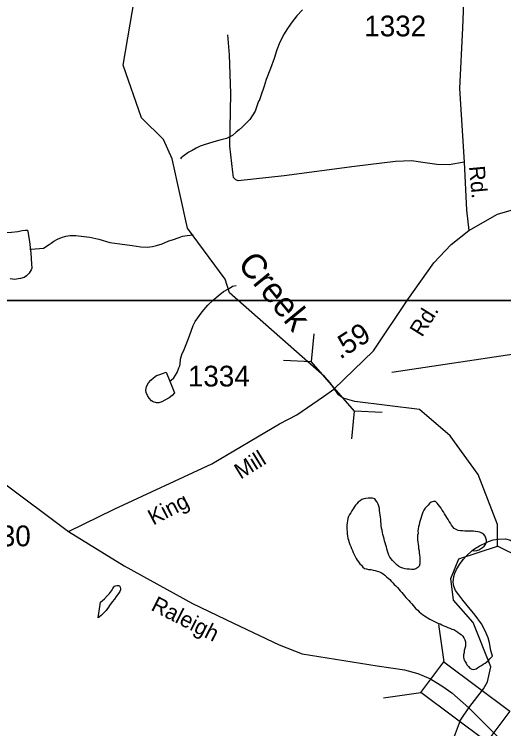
# Model space of a CAD drawing. Extents: x 2082433 to 2279600, y 546599 to 755198.
# Drawn here: x 2142696 to 2145641, y 627650 to 631952 of the extents above; entities that cross this region are included whole.
import ezdxf

# ---------------------------------------------------------------- set-up
doc = ezdxf.new("R2010")
doc.units = 0
for name, color, linetype in [('Exist Hydrographic Creek Single Shore', 7, 'Continuous'), ('Exist Hydrographic Creek Single Shore Label', 7, 'Continuous'), ('Exist Hydrographic Misc Water Feature', 7, 'Continuous'), ('Exist Road Non-System Type 51', 7, 'Continuous'), ('Exist Road Secondary Mileage Hundredths English Label', 7, 'Continuous'), ('Exist Road Secondary Structure Pipe CELL', 7, 'Continuous'), ('Exist Road Secondary Structure Pipe Number Label', 7, 'Continuous'), ('Exist Road Secondary Structure Standard Bridge CELL', 7, 'Continuous'), ('Exist Road Secondary Type 51 Attributed', 7, 'Continuous'), ('Exist Road Secondary Type 51 Label', 7, 'Continuous'), ('Exist Road Secondary Type 51 Number Label', 7, 'Continuous'), ('Map Preparation Inset Cut Line', 7, 'Continuous')]:
    doc.layers.add(name, color=color, linetype=linetype)

msp = doc.modelspace()

# ---------------------------------------------------------------- linework, layer by layer
at = {"layer": 'Exist Hydrographic Creek Single Shore'}
for points in [[(2145604.3, 628749.3), (2145603.3, 628880.5), (2145486.2, 629181.4), (2145318.3, 629414.4), (2145134.4, 629572.4), (2144745, 629619.5), (2144675.5, 629639.6), (2144646.1, 629660.4), (2144616, 629704.2), (2144595.9, 629733.6), (2144562.2, 629770.9), (2143990.4, 630274.6), (2143964.3, 630357.1), (2143738.4, 630663.6), (2143645.3, 631082.1), (2143594.2, 631197.9), (2143460.3, 631328.6), (2143351.2, 631645.7), (2143448.2, 632211.2)], [(2148940.4, 628730.7), (2148612.3, 628586.5), (2148387.3, 628578), (2148212.4, 628660.3), (2148070.3, 628817.3), (2147910.4, 629109.2), (2147793.3, 629216.6), (2147584.3, 629332.4), (2147192.3, 629353.4), (2146422.3, 628486.7), (2146239.4, 628418.1), (2146030.2, 628468.3), (2145754.2, 628674), (2145604.3, 628749.3)], [(2142341.3, 626319), (2143015.3, 626371), (2143273.3, 626447.7), (2143705.3, 626691.6), (2144237.2, 627110.5), (2144794.4, 627243.6), (2145254.9, 627360.2), (2145287.1, 627411.7), (2145325.7, 627476.1), (2145345, 627604.9), (2145380.2, 627700.4), (2145430.4, 627775.8), (2145520, 627889.1), (2145543, 627932.9), (2145563.9, 628023.4), (2145456.3, 628289.7), (2145339.4, 628423.4), (2145322.4, 628554.9), (2145371.4, 628672), (2145604.3, 628749.3)]]:
    msp.add_lwpolyline(points, dxfattribs=at)
at = {"layer": 'Exist Hydrographic Misc Water Feature'}
for points in [[(2144429.6, 631979.1), (2144395.5, 631942.9), (2144367.6, 631906.5), (2144343.8, 631872.9), (2144335.9, 631860.7), (2144320.1, 631834.7), (2144294.2, 631784.6), (2144276.4, 631738.3), (2144260.4, 631686.3), (2144236.8, 631626.2), (2144211, 631560), (2144199.1, 631520), (2144179.8, 631460), (2144169.8, 631430), (2144166.1, 631428.1), (2144145.8, 631367.9), (2144112.3, 631317.8), (2144092.5, 631297.7), (2144068.5, 631273.7), (2144048.4, 631255.7), (2144030.3, 631241.4), (2144008.8, 631221.5), (2143988.7, 631211.2), (2143972.9, 631203.4), (2143932.5, 631193.3), (2143896.8, 631184.9), (2143838.8, 631166.5), (2143815, 631158.7), (2143791, 631146.6), (2143765.2, 631132.2), (2143745.3, 631122.3), (2143739.6, 631118.3), (2143717.2, 631102.1), (2143709, 631096.1), (2143699.2, 631088.2), (2143695.3, 631082)], [(2142351.8, 630588.4), (2142352, 630592.4), (2142355.9, 630600.3), (2142373.9, 630608.6), (2142403.9, 630612.6), (2142631.7, 630637.7), (2142679.6, 630639.8), (2142717.6, 630643.8), (2142743.8, 630649.9), (2142761.5, 630652.1), (2142775.6, 630652.4), (2142779.5, 630634.4), (2142781.8, 630618.3), (2142787.7, 630584.5), (2142791.8, 630548.2), (2142792, 630538.4)], [(2142792, 630538.4), (2142800, 630538.4), (2142822, 630540.4), (2142847.8, 630542.5), (2142872, 630544.6), (2142906, 630565), (2142917.5, 630573), (2142933.5, 630585.1), (2142956.1, 630597.2), (2142979.6, 630607), (2143005.3, 630615.3), (2143029.5, 630619.3), (2143065.6, 630619.5), (2143097.5, 630615.5), (2143149.8, 630610.1), (2143203.6, 630598.3), (2143271.6, 630578.2), (2143331.7, 630568.7), (2143405.7, 630559.1), (2143458, 630551.3), (2143496, 630549.6), (2143527.7, 630553.7), (2143551.7, 630559.8), (2143585.6, 630569.7), (2143625.6, 630588), (2143647.5, 630594), (2143687.3, 630608.3), (2143707.2, 630616.2), (2143735.3, 630620.5), (2143771.5, 630624.7)], [(2142792, 630538.4), (2142796.3, 630518.3), (2142798.4, 630480.3), (2142800.2, 630448.4), (2142800.6, 630422.3), (2142796.5, 630412.4), (2142785, 630392.3), (2142768.8, 630376.5), (2142754.7, 630366.5), (2142733, 630360), (2142719, 630358), (2142698.5, 630355.8), (2142670.8, 630358)], [(2143631.3, 629742.3), (2143639.1, 629748.4), (2143655.1, 629762.3), (2143675, 629794.5), (2143686.9, 629822.3), (2143691, 629834.3), (2143693, 629844.5), (2143696.3, 629874.4), (2143704.3, 629902.4), (2143718.4, 629932.8), (2143730.1, 629962.6), (2143749.8, 630014.8), (2143771.5, 630078.8), (2143783.6, 630102.9), (2143827.3, 630160.8), (2143861.2, 630201.1), (2143897, 630235.4), (2143922.9, 630257.5), (2143954.9, 630283.5), (2143988.5, 630301.5), (2144008.8, 630313.9), (2144030.7, 630317.9)], [(2143631.3, 629742.3), (2143659.6, 629672.3), (2143645.4, 629656.2), (2143627.4, 629642.3), (2143601.8, 629628), (2143583.9, 629618.1), (2143565.9, 629611.9), (2143551.9, 629612), (2143532, 629617.8), (2143522, 629623.8), (2143508.1, 629639.7), (2143497.6, 629655.9), (2143489.4, 629673.7), (2143487.6, 629687.8), (2143491.2, 629709.6), (2143503.3, 629731.7), (2143517.1, 629747.8), (2143532.9, 629763.7), (2143551.1, 629776), (2143570.8, 629781.9), (2143587, 629787.9), (2143609.4, 629795.9), (2143631.3, 629742.3)], [(2144900.6, 628898.2), (2144900.4, 628912), (2144898.5, 628924.1), (2144898.3, 628937.9), (2144896.1, 628950), (2144894.2, 628964), (2144892.4, 628976.1), (2144889.9, 628989.8), (2144886, 629001.8), (2144879.9, 629014.1), (2144871.9, 629023.8), (2144865.7, 629033.7), (2144851.6, 629037.8), (2144839.7, 629037.6), (2144825.7, 629037.7), (2144811.8, 629035.8), (2144799.9, 629033.5), (2144787.8, 629029.7), (2144776.1, 629021.3), (2144765.8, 629013.5), (2144756.2, 629003.2), (2144748, 628995.5), (2144740, 628983.3), (2144734.1, 628973.3), (2144726.3, 628961.1), (2144720.3, 628949.4), (2144712.3, 628939.2), (2144706.6, 628927.1), (2144702.3, 628915.2), (2144700.4, 628901.3), (2144698.4, 628889), (2144696.5, 628875.1), (2144696.7, 628863), (2144696.9, 628849.1), (2144698.8, 628837.1), (2144699, 628823.3), (2144700.8, 628809.2), (2144703.1, 628797.1), (2144707, 628785.1), (2144711.1, 628771.1), (2144715, 628759.1), (2144721.1, 628747.3), (2144725, 628735.4), (2144731.2, 628723.5), (2144735.1, 628711.5), (2144741.2, 628699.3), (2144747.4, 628687.4), (2144753.3, 628675.5), (2144759.5, 628665.7), (2144767.5, 628655.5), (2144775.3, 628643.4), (2144785.5, 628633.8), (2144793.7, 628623.6), (2144803.8, 628615.6), (2144815.9, 628611.7), (2144827.6, 628607.9), (2144841.5, 628607.8), (2144855.9, 628604), (2144867.8, 628601.8), (2144879.9, 628598), (2144893.8, 628594.2), (2144905.9, 628588.3), (2144915.9, 628582), (2144925.8, 628574.4), (2144935.8, 628564.3), (2144946.1, 628556.4), (2144956.1, 628548.3), (2144963.9, 628538.6), (2144974.2, 628528.6), (2144981.8, 628518.5), (2144992, 628510.5), (2145002.3, 628500.8), (2145010.3, 628490.6), (2145018.1, 628480.6), (2145028.3, 628470.9), (2145036.3, 628460.7), (2145044.1, 628450.6), (2145052.3, 628440.9), (2145062.6, 628430.9), (2145070.6, 628421.1), (2145078.8, 628411), (2145088.6, 628401), (2145096.6, 628391.2), (2145104.8, 628381.1), (2145112.4, 628371), (2145123, 628363.3), (2145132.9, 628353.3), (2145142.5, 628345.4), (2145152.8, 628337.3), (2145165.1, 628329.4), (2145174.7, 628323.5), (2145186.8, 628315.5), (2145196.9, 628309.5), (2145208.8, 628303.7), (2145220.9, 628297.8), (2145233.2, 628291.5), (2145244.8, 628285.7), (2145257.4, 628281.7), (2145269, 628275.9), (2145281.3, 628270)], [(2145536.8, 628770.7), (2145536.6, 628785), (2145532.3, 628797), (2145528.8, 628808.9), (2145520.6, 628818.6), (2145508.3, 628826.6), (2145496.7, 628832.8), (2145484.6, 628834.6), (2145470.6, 628836.8), (2145458.5, 628838.6), (2145444.6, 628838.7), (2145432.5, 628838.5), (2145418.3, 628840.2), (2145406.6, 628840.3), (2145392.3, 628842.1), (2145380.6, 628842.2), (2145366.9, 628843.9), (2145354.6, 628849.8), (2145342.9, 628856), (2145334.7, 628865.8), (2145326.3, 628876), (2145320.5, 628887.8), (2145312.5, 628898), (2145306.4, 628909.9), (2145298.6, 628921.6), (2145292.2, 628931.9), (2145283.8, 628943.6), (2145278.3, 628955.5), (2145270.1, 628965.6), (2145264.1, 628977.5), (2145255.9, 628987.6), (2145247.7, 628997.4), (2145239.7, 629007.5), (2145229.9, 629017.5), (2145218, 629017.3), (2145203.6, 629013.4), (2145193.8, 629005.1), (2145185.8, 628995.4), (2145176, 628985.1), (2145168.4, 628977), (2145160, 628965.2), (2145154.2, 628953.1), (2145150.5, 628941.1), (2145146.4, 628929.2), (2145142.3, 628915.2), (2145138.2, 628903.2), (2145134.5, 628891.2), (2145132.5, 628876.9), (2145128.4, 628865), (2145126.5, 628853.1), (2145124.5, 628839.2), (2145125.1, 628827), (2145122.8, 628813.1), (2145122.8, 628798.9), (2145122.6, 628787.1), (2145124.9, 628773), (2145125.1, 628761.3), (2145127.1, 628747.2), (2145128.8, 628735.1), (2145131.2, 628721), (2145131.5, 628709.2), (2145133.3, 628695.1), (2145135.6, 628683), (2145135.4, 628669.2), (2145135.4, 628657.1), (2145135.8, 628643.2), (2145131.7, 628629.2), (2145123.5, 628621.1), (2145111.6, 628613.3), (2145099.3, 628609), (2145085.3, 628609.1), (2145073.8, 628610.8), (2145059.3, 628611), (2145047.8, 628612.7), (2145033.4, 628616.5), (2145021.3, 628620.8), (2145009.7, 628626.6), (2144999.4, 628634.6), (2144989.8, 628644.6), (2144981.6, 628652.4), (2144971.3, 628662.4), (2144963.3, 628672.6), (2144955.1, 628682.3), (2144949.6, 628694.1), (2144945.1, 628706.1), (2144941.2, 628718.1), (2144937.1, 628732.1), (2144934.8, 628744.2), (2144930.9, 628756.1), (2144926.8, 628770.1), (2144922.9, 628782.1), (2144920.7, 628794.2), (2144916.6, 628808.2), (2144912.7, 628820.2), (2144910.8, 628832.1), (2144908.6, 628845.9), (2144904.7, 628858.2), (2144904.3, 628872.1), (2144902.4, 628884.1), (2144900.6, 628898.2)], [(2145451.1, 628722.5), (2145470.8, 628736.5), (2145494.8, 628750.7), (2145536.8, 628770.7)], [(2145451.1, 628722.5), (2145465.3, 628720.3), (2145479.2, 628722.7), (2145491.3, 628726.5), (2145501.2, 628732.7), (2145513.3, 628740.7), (2145523.1, 628748.9), (2145531.1, 628758.6), (2145536.8, 628770.7)], [(2145536.8, 628770.7), (2145548.5, 628777.1), (2145577, 628787), (2145606.6, 628791), (2145650.6, 628793.3), (2145681, 628785.4), (2145691, 628777.4)], [(2145574, 628087), (2145563.5, 628121.1), (2145555.3, 628166.9), (2145547.1, 628196.9), (2145529.1, 628239), (2145507.1, 628280.9), (2145469, 628334.5), (2145430.6, 628380.5), (2145394.1, 628424.5), (2145370.1, 628456.1), (2145349.8, 628482.3), (2145340.2, 628508.1), (2145336.1, 628531.8), (2145339.6, 628566.2), (2145347.6, 628586), (2145357.6, 628608.1), (2145375.5, 628638.2), (2145397.4, 628668.2), (2145419.3, 628692.4), (2145447, 628718.7), (2145451.1, 628722.5)], [(2143269.4, 628391), (2143263, 628381), (2143253.4, 628367), (2143249.5, 628361.1), (2143235.3, 628347), (2143221.4, 628332.9), (2143209.5, 628323), (2143199.7, 628316.7), (2143214.8, 628411), (2143238.8, 628432.9), (2143255.2, 628449.1), (2143268.6, 628463.3), (2143281.1, 628479.3), (2143288.9, 628495.1), (2143292.8, 628501), (2143298.9, 628507.3), (2143304.9, 628509.3), (2143314.3, 628513.1), (2143322.5, 628513.1), (2143328.6, 628509.3), (2143332.7, 628501.4), (2143334.6, 628489.4), (2143334.8, 628485.3), (2143331.1, 628475.4), (2143323.1, 628463.2), (2143309, 628445.4), (2143299.1, 628429.1), (2143285, 628413.3), (2143269.4, 628391)], [(2145281.3, 628270), (2145293, 628265.8), (2145305.1, 628259.9), (2145316.8, 628256.1), (2145329.1, 628250.2), (2145341.2, 628246.4), (2145353.3, 628240.1), (2145365.2, 628232.2), (2145375.3, 628224.2), (2145385.5, 628216.5), (2145395.4, 628206.5), (2145401.3, 628196.3), (2145407.2, 628184.4), (2145411.4, 628172.5), (2145411.6, 628158.7), (2145411.6, 628146.5), (2145407.7, 628132.5), (2145403.6, 628120.5), (2145401.9, 628108.6), (2145397.8, 628094.6), (2145398, 628082.4), (2145399.9, 628068.3), (2145406, 628056.5), (2145414.2, 628044.7), (2145419.8, 628034.5), (2145428.4, 628024.7), (2145436, 628014.6), (2145448.3, 628008.7), (2145460.2, 628006.9), (2145474.1, 628010.9), (2145483.9, 628016.7), (2145496, 628025), (2145507.9, 628030.9), (2145518, 628039.2), (2145529.9, 628045.1), (2145539.7, 628053.3), (2145549.6, 628061.1), (2145557.6, 628071.3), (2145574, 628087)]]:
    msp.add_lwpolyline(points, dxfattribs=at)
at = {"layer": 'Exist Road Non-System Type 51'}
msp.add_lwpolyline([(2145403.5, 631061.1), (2145312.3, 631046), (2145239.1, 631047.4), (2145154.3, 631060.3), (2145085.4, 631070.4), (2144989.2, 631066.1), (2144742.1, 631035.9), (2144319.1, 630979.2), (2144042.6, 630948.3), (2144028.3, 630954.1), (2144015.4, 630968.4), (2144011, 631001.4), (2143992.4, 631158), (2143994.5, 631265), (2143998.8, 631474.7), (2143990.9, 631708.1), (2143980.9, 631828.8)], dxfattribs=at)
at = {"layer": 'Exist Road Secondary Structure Pipe CELL'}
for p, q in [((2144499.2, 630027.1), (2144483.1, 629861.3)), ((2144316.7, 629868.4), (2144483.1, 629861.3)), ((2144743.5, 629561.9), (2144483.1, 629861.3)), ((2144727.4, 629396.2), (2144743.5, 629561.9)), ((2144909.9, 629554.9), (2144743.5, 629561.9))]:
    msp.add_line(p, q, dxfattribs=at)
at = {"layer": 'Exist Road Secondary Structure Pipe Number Label'}
msp.add_line((2144967.6, 629797.1), (2147739.5, 630214.8), dxfattribs=at)
at = {"layer": 'Exist Road Secondary Structure Standard Bridge CELL'}
for p, q in [((2145248.9, 628277.3), (2145281, 628053.2)), ((2144918, 627835.9), (2145142, 627867.9))]:
    msp.add_line(p, q, dxfattribs=at)
msp.add_lwpolyline([(2145281, 628053.2), (2145677.6, 627755.8), (2145538.7, 627570.5), (2145142, 627867.9)], close=True, dxfattribs=at)
at = {"layer": 'Exist Road Secondary Type 51 Attributed'}
for points in [[(2145412.1, 632378.1), (2145392, 631871.1), (2145374.8, 631504.9), (2145403.5, 631061.1), (2145417.2, 630773.1), (2145431.5, 630649.6)], [(2145431.5, 630649.6), (2145602.7, 630749.2), (2145747.6, 630791.1), (2145941.9, 630818), (2146390.1, 630887), (2146454.1, 630899.8), (2146522.4, 630924), (2146614.8, 630963.8), (2146671.7, 630997.9), (2146779.7, 631073.3), (2146878.6, 631169.3), (2147052.1, 631376.9), (2147168, 631481.4), (2147226.3, 631524.1), (2147297.4, 631562.5), (2147419, 631617.2), (2147508.5, 631647.1), (2147613.8, 631667), (2147722.6, 631671.9), (2147916.2, 631676.2)], [(2143022.9, 628838.4), (2143297.4, 628971), (2143884.6, 629244.9), (2144291.2, 629485.5), (2144395.2, 629540), (2144556.1, 629650.6), (2144619.3, 629693.7), (2144856.3, 629924.9), (2145063.1, 630233.8), (2145221.1, 630454.9), (2145325.2, 630564.8), (2145431.5, 630649.6)], [(2141929.3, 629745.5), (2142294.9, 629421.7), (2142622.3, 629136.1), (2143022.9, 628838.4)], [(2143022.9, 628838.4), (2143357.5, 628631.6), (2143767.6, 628403.9), (2144014.6, 628286.1), (2144289.7, 628154.7), (2144429, 628101.6), (2144878.4, 628029.1), (2145043.8, 628004), (2145123.9, 627981.6), (2145199.6, 627950.1), (2145275.3, 627903.9), (2145327.9, 627865.4), (2145430.4, 627775.8)], [(2145430.4, 627775.8), (2145570.1, 627637.5), (2145652.2, 627554.7), (2145727.9, 627462.3), (2145766.7, 627399.4), (2145816.6, 627314.4), (2145851.6, 627237.6), (2145926.3, 627012.2), (2146048.9, 626670.3), (2146202.1, 626239.4), (2146298.3, 625957.9), (2146426.2, 625578.7), (2146577.5, 625091.8), (2146672.3, 624900.7), (2146757.7, 624768), (2146836.7, 624660.2), (2146912.8, 624578.4), (2147024.8, 624489.3), (2147222.2, 624328), (2147273.4, 624271.4), (2147317.9, 624198.7), (2147344.8, 624131.3), (2147363.7, 624061.3), (2147392, 623942.7)]]:
    msp.add_lwpolyline(points, dxfattribs=at)
at = {"layer": 'Map Preparation Inset Cut Line'}
for points in [[(2115667.4, 674476.7), (2179108.5, 674476.7), (2179108.5, 645771.4), (2163899.7, 645768.1), (2163899.7, 630228.2), (2103425.3, 630228.2), (2103425.3, 662094.1)], [(2125488.3, 630228.2), (2201171.6, 630228.2), (2201171.6, 601522.9), (2185962.8, 601519.6), (2185962.8, 585979.7), (2125488.3, 585979.7)]]:
    msp.add_lwpolyline(points, close=True, dxfattribs=at)

# ---------------------------------------------------------------- texts
at = {"layer": 'Exist Hydrographic Creek Single Shore Label'}
msp.add_text('Creek', height=150, rotation=309.3702, dxfattribs=at).set_placement((2144034.1, 630445.3))
at = {"layer": 'Exist Road Secondary Mileage Hundredths English Label'}
msp.add_text('.59', height=125, rotation=32.7819, dxfattribs=at).set_placement((2144656.3, 629871.3))
at = {"layer": 'Exist Road Secondary Type 51 Label'}
for s, rotation, p in [('Rd.', 275.4203, (2145431.4, 631035.5)), ('Rd.', 58.004, (2145149.2, 630003.4)), ('Mill', 31.6994, (2144057.5, 629149.3)), ('King', 27.5288, (2143531.5, 628873)), ('Raleigh', 333.0545, (2143512.2, 628366.7))]:
    msp.add_text(s, height=95, rotation=rotation, dxfattribs=at).set_placement(p)
at = {"layer": 'Exist Road Secondary Type 51 Number Label'}
for s, p in [('1332', (2144801.9, 631819)), ('1334', (2143740.7, 629710.6)), ('1330', (2142423.1, 628748.4))]:
    msp.add_text(s, height=125, dxfattribs=at).set_placement(p)

doc.saveas('drawing.dxf')
